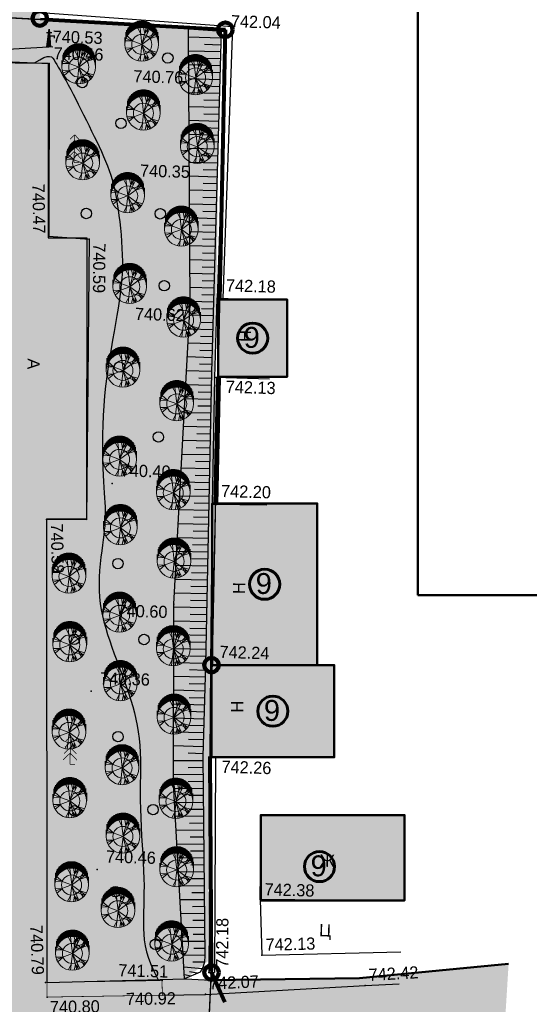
# Model space of a CAD drawing. Header units: millimetres. Extents: x -257011 to 237647566, y 2784933 to 6706507.
# Tile 367 of 451: x 9983080 to 10019690, y 5892145 to 5962857. Entities that reach past the tile are written whole.
import ezdxf

# ---------------------------------------------------------------- set-up
doc = ezdxf.new("R2010")
doc.units = ezdxf.units.MM
doc.header["$LTSCALE"] = 1000
doc.header["$PDMODE"] = 32
doc.header["$PDSIZE"] = 0.3
for name, pattern in [('Д_ТРОТ_ТРУБА', [3, 1.5, -1.5]), ('ДОРОГИ_СТРОЯЩ', [9, 8, -1]), ('ОТКОС_НИЗ', [1.2, 0.2, -1])]:
    doc.linetypes.add(name, pattern=pattern)
for name, color, linetype in [('(002) Рамка', 7, 'Continuous'), ('(004) Точки рельефа', 7, 'Continuous'), ('(007) Здания', 7, 'Continuous'), ('(014) Водопровод', 5, 'ИК_Водопровод -------в--------'), ('(022) Возд. Линии', 7, 'Continuous'), ('(025) Дорога', 7, 'Continuous'), ('(028) Гидротехн.', 7, 'Continuous'), ('(031) Горизонтали', 42, 'Continuous'), ('(035) Откосы', 7, 'Continuous'), ('(038) Деревья', 7, 'Continuous'), ('(040) Ограда', 7, 'Continuous'), ('TREE', 74, 'Continuous')]:
    doc.layers.add(name, color=color, linetype=linetype)
doc.layers.add('.', color=7, linetype='Continuous', lineweight=15)
doc.layers.add('Ф А С А Д', color=250, linetype='Continuous', lineweight=15)
doc.styles.add('ATTR', font='romans.shx', dxfattribs={"width": 0.8, "height": 0.470416})
doc.styles.add('BM-431', font='txt')
doc.styles.add('D-431', font='txt', dxfattribs={"width": 2})
doc.styles.add('P-131', font='txt')
doc.styles.add('Roman', font='romans')
doc.styles.add('S', font='txtwr', dxfattribs={"oblique": 15})
doc.styles.get("Standard").update_dxf_attribs({"font": 'ARIALN.TTF'})
doc.styles.add('WMF-Times New Roman0', font='times.ttf')
doc.linetypes.add('FENCELINE2', pattern='A,6.35,-2.54,[132,ltypeshp.shx,S=2.54,R=0,X=-2.54,Y=0],-2.54,25.4', length=36.83)
doc.linetypes.add('KANALIS_K', pattern='A,1,["<",Standard,S=1.8,R=0,X=-0.9,Y=-0.9],3,-1,["К",Standard,S=1.8,R=0,X=-0.9,Y=-0.9],-1,10', length=16)
doc.linetypes.add('ИК_Водопровод -------в--------', pattern='A,9,-0.6,["В",Standard,S=1.2,R=0,X=0,Y=-0.6],-1.2', length=10.8)
doc.linetypes.add('ОГРАДА_БЕТ', pattern='A,4,["|",Standard,S=0.8,R=0,X=0,Y=-0.8],4', length=8)
picture_1 = doc.add_image_def('image6.png', size_in_pixel=(1429, 926))

# ---------------------------------------------------------------- blocks, each defined once
blk = doc.blocks.new('I03042')
for p, q in [((-0.13, 2.1), (0.62, 2.1)), ((0.12, 0), (0.12, 1.45)), ((0.13, 0), (0.13, 1.55)), ((0.14, 0), (0.14, 1.66)), ((0.15, 0), (0.15, 1.76)), ((0.16, 0), (0.16, 1.86)), ((0.17, 0), (0.17, 1.96)), ((0.18, 0), (0.18, 2.06)), ((0.19, 0), (0.19, 2.16)), ((0.2, 0), (0.2, 2.26)), ((0.22, 0), (0.22, 2.36)), ((0.23, 0), (0.23, 2.47)), ((0.24, 0), (0.24, 2.56)), ((0.25, 0), (0.25, 2.45)), ((0.26, 0), (0.26, 2.35)), ((0.27, 0), (0.27, 2.25)), ((0.28, 0), (0.28, 2.15)), ((0.29, 0), (0.29, 2.04)), ((0.3, 0), (0.3, 1.94)), ((0.31, 0), (0.31, 1.84)), ((0.32, 0), (0.32, 1.74)), ((0.33, 0), (0.33, 1.63)), ((0.34, 0), (0.34, 1.53)), ((0.35, 0), (0.35, 1.43)), ((-0.02, 0), (-0.02, 0.03)), ((-0.01, 0), (-0.01, 0.13)), ((0, 0), (0, 0.24)), ((0.01, 0), (0.01, 0.34)), ((0.02, 0), (0.02, 0.44)), ((0.03, 0), (0.03, 0.54)), ((0.04, 0), (0.04, 0.64)), ((0.05, 0), (0.05, 0.74)), ((0.06, 0), (0.06, 0.84)), ((0.07, 0), (0.07, 0.95)), ((0.08, 0), (0.08, 1.05)), ((0.09, 0), (0.09, 1.15)), ((0.1, 0), (0.1, 1.25)), ((0.11, 0), (0.11, 1.35)), ((0.36, 0), (0.36, 1.33)), ((0.37, 0), (0.37, 1.22)), ((0.38, 0), (0.38, 1.12)), ((0.39, 0), (0.39, 1.02)), ((0.4, 0), (0.4, 0.92)), ((0.41, 0), (0.41, 0.81)), ((0.42, 0), (0.42, 0.71)), ((0.43, 0), (0.43, 0.61)), ((0.44, 0), (0.44, 0.51)), ((0.45, 0), (0.45, 0.4)), ((0.46, 0), (0.46, 0.3)), ((0.47, 0), (0.47, 0.2)), ((0.48, 0), (0.48, 0.1)), ((0.49, -0.01), (0.49, 0))]:
    blk.add_line(p, q)
blk.add_lwpolyline([(0.82, 0), (-0.02, 0), (0.24, 2.56), (0.49, -0.03)])
for points in [[(0.31, 1.7), (0.31, 1.5), (1.09, 1.7), (0.9, 1.5)], [(1.09, 1.7), (0.9, 1.5), (1.12, 1.27), (0.92, 1.26)]]:
    blk.add_trace(points)
at = {"color": 4, "style": 'S', "oblique": 15}
blk.add_attdef('Z', (1.72, -0.16), '', height=2, dxfattribs=at)
blk = doc.blocks.new('d')
at = {"layer": '(038) Деревья', "color": 30}
blk.add_ellipse((0, 0), major_axis=(0.265, 0.265), ratio=1, start_param=5.497787, end_param=11.780972, dxfattribs=at)
blk = doc.blocks.new('ell')
at = {"const_width": 0.05}
for points in [[(0, 1.6), (-0.386, 1.214)], [(0, 2), (-0.329, 1.671)], [(0, 0), (0, 2)], [(0, 2), (0.329, 1.671)], [(0, 1.6), (0.386, 1.214)], [(0, 0.8), (-0.5, 0.3)], [(0, 1.2), (-0.443, 0.757)], [(0, 1.2), (0.443, 0.757)], [(0, 0.8), (0.5, 0.3)], [(0, 0), (0.375, 0)]]:
    blk.add_lwpolyline(points, dxfattribs=at)
blk = doc.blocks.new('kjvklglhl')
at = {"layer": '(004) Точки рельефа'}
for p in [(411.014, 535.369), (398.253, 533.905), (398.347, 532.707), (408.346, 532.7), (404.481, 524.259), (398.669, 520.315), (401.552, 520.184), (410.884, 516.202), (408.959, 515.7), (410.879, 510.505), (403.701, 502.698), (410.945, 501.418), (399.056, 499.965), (408.377, 494.146), (411.16, 489.868), (402.63, 487.73), (411.313, 483.272), (403.419, 474.946), (415.187, 473.122), (415.404, 469.123), (411.633, 467.784), (399.939, 466.739), (408.294, 467.109), (422.893, 467.155), (411.44, 466.227), (400.071, 465.691)]:
    blk.add_point(p, dxfattribs=at)
at = {"layer": '(007) Здания'}
for points in [[(397.62, 535.96), (411.014, 535.369), (410.872, 516.202)], [(414.801, 510.502), (410.868, 510.505), (410.872, 516.202), (414.806, 516.199)], [(411.346, 501.403), (411.268, 510.509)], [(415.064, 489.945), (411.163, 489.871), (410.946, 501.4), (414.846, 501.474)], [(415.188, 483.351), (411.288, 483.278), (411.163, 489.871), (415.064, 489.945)], [(411.288, 483.278), (411.633, 467.784)], [(425.143, 473.31), (415.187, 473.122), (415.079, 478.856)], [(411.633, 467.784), (412.033, 467.793)]]:
    blk.add_lwpolyline(points, dxfattribs=at)
at = {"layer": '(014) Водопровод', "ltscale": 0.5, "flags": 128}
blk.add_lwpolyline([(313.499, 509.603), (334.539, 512.433), (333.84, 528.157), (363.046, 530.904), (398.253, 533.905)], dxfattribs=at)
at = {"layer": '(025) Дорога', "linetype": 'Д_ТРОТ_ТРУБА', "flags": 128}
for points in [[(306.476, 535.529), (305.9, 533.631), (321.717, 532.149), (330.387, 530.721), (388.476, 532.88), (398.347, 532.707), (398.669, 520.315), (401.552, 520.184), (401.938, 500.043), (399.056, 499.965), (400.025, 466.742)], [(415.187, 473.122), (415.404, 469.123), (425.38, 469.664)], [(408.34, 466.058), (411.44, 466.195), (422.893, 467.155), (425.324, 467.359)]]:
    blk.add_lwpolyline(points, dxfattribs=at)
at = {"layer": '(025) Дорога', "linetype": 'Д_ТРОТ_ТРУБА', "ltscale": 1000, "const_width": 0.05, "flags": 128}
blk.add_lwpolyline([(408.294, 467.109), (400.025, 466.742), (400.071, 465.691), (408.34, 466.058)], close=True, dxfattribs=at)
at = {"layer": '(031) Горизонтали', "flags": 128}
blk.add_lwpolyline([(397.28, 532.725), (397.653, 532.968), (397.946, 533.127), (398.172, 533.21), (398.346, 533.226), (398.48, 533.187), (398.587, 533.101), (398.682, 532.977), (398.776, 532.825), (398.881, 532.653), (398.999, 532.462), (399.129, 532.252), (399.27, 532.023), (399.421, 531.773), (399.583, 531.503), (399.753, 531.212), (399.933, 530.899), (400.12, 530.565), (400.313, 530.214), (400.512, 529.848), (400.713, 529.472), (400.917, 529.09), (401.121, 528.704), (401.323, 528.32), (401.523, 527.941), (401.718, 527.569), (401.908, 527.206), (402.092, 526.85), (402.267, 526.501), (402.434, 526.158), (402.59, 525.82), (402.736, 525.487), (402.868, 525.159), (402.988, 524.833), (403.096, 524.507), (403.193, 524.178), (403.282, 523.842), (403.364, 523.495), (403.44, 523.135), (403.513, 522.757), (403.583, 522.358), (403.653, 521.936), (403.721, 521.494), (403.785, 521.036), (403.844, 520.566), (403.896, 520.088), (403.939, 519.606), (403.972, 519.124), (403.993, 518.647), (404, 518.177), (403.995, 517.711), (403.977, 517.245), (403.946, 516.773), (403.905, 516.293), (403.851, 515.799), (403.788, 515.286), (403.714, 514.751), (403.631, 514.19), (403.541, 513.603), (403.448, 512.994), (403.354, 512.364), (403.263, 511.714), (403.178, 511.048), (403.101, 510.367), (403.037, 509.673), (402.987, 508.969), (402.951, 508.261), (402.928, 507.557), (402.916, 506.862), (402.916, 506.184), (402.925, 505.531), (402.942, 504.908), (402.968, 504.323), (402.999, 503.781), (403.035, 503.281), (403.074, 502.82), (403.114, 502.395), (403.153, 502.003), (403.19, 501.641), (403.221, 501.307), (403.247, 500.997), (403.264, 500.707), (403.274, 500.432), (403.275, 500.162), (403.27, 499.891), (403.256, 499.611), (403.236, 499.315), (403.209, 498.994), (403.175, 498.64), (403.135, 498.25), (403.092, 497.826), (403.051, 497.377), (403.014, 496.908), (402.985, 496.427), (402.969, 495.94), (402.969, 495.454), (402.988, 494.976), (403.029, 494.511), (403.093, 494.057), (403.176, 493.612), (403.279, 493.172), (403.399, 492.734), (403.534, 492.295), (403.685, 491.851), (403.848, 491.4), (404.022, 490.94), (404.205, 490.471), (404.394, 489.997), (404.585, 489.519), (404.776, 489.041), (404.964, 488.565), (405.146, 488.093), (405.32, 487.629), (405.481, 487.173), (405.631, 486.722), (405.767, 486.274), (405.889, 485.825), (405.996, 485.371), (406.088, 484.908), (406.164, 484.434), (406.223, 483.943), (406.265, 483.434), (406.293, 482.906), (406.312, 482.36), (406.325, 481.797), (406.335, 481.217), (406.347, 480.62), (406.365, 480.009), (406.392, 479.382), (406.431, 478.742), (406.48, 478.094), (406.535, 477.444), (406.593, 476.799), (406.651, 476.165), (406.704, 475.548), (406.75, 474.955), (406.786, 474.392), (406.808, 473.863), (406.819, 473.366), (406.823, 472.896), (406.823, 472.448), (406.823, 472.02), (406.825, 471.605), (406.834, 471.2), (406.853, 470.799), (406.886, 470.399), (406.939, 469.994), (407.018, 469.577), (407.129, 469.141), (407.28, 468.682), (407.476, 468.192), (407.724, 467.666), (408.03, 467.097)], dxfattribs=at)
at = {"layer": '(035) Откосы'}
for p, q in [((410.611, 534.887), (408.286, 534.887)), ((410.611, 533.889), (408.321, 533.889)), ((410.611, 534.388), (409.457, 534.388)), ((410.611, 533.39), (409.475, 533.39)), ((410.611, 532.891), (408.356, 532.891)), ((410.611, 531.892), (408.391, 531.892)), ((410.611, 532.392), (409.492, 532.392)), ((410.611, 531.393), (409.51, 531.393)), ((410.611, 530.894), (408.426, 530.894)), ((410.611, 530.395), (409.527, 530.395)), ((410.611, 529.896), (408.461, 529.896)), ((410.611, 529.397), (409.545, 529.397)), ((410.611, 528.897), (408.496, 528.897)), ((410.611, 528.398), (409.562, 528.398)), ((410.611, 527.899), (408.531, 527.899)), ((410.611, 526.901), (408.566, 526.901)), ((410.611, 527.4), (409.58, 527.4)), ((410.611, 526.402), (409.597, 526.402)), ((410.611, 525.902), (408.601, 525.902)), ((410.611, 525.403), (409.615, 525.403)), ((410.611, 524.904), (408.636, 524.904)), ((410.611, 524.405), (409.632, 524.405)), ((410.611, 523.906), (408.671, 523.906)), ((410.611, 523.407), (409.65, 523.407)), ((410.611, 522.907), (408.706, 522.907)), ((410.611, 521.909), (408.741, 521.909)), ((410.611, 522.408), (409.668, 522.408)), ((410.611, 521.41), (409.685, 521.41)), ((410.611, 520.911), (408.776, 520.911)), ((410.611, 519.912), (408.811, 519.912)), ((410.611, 520.412), (409.703, 520.412)), ((410.611, 519.413), (409.72, 519.413)), ((410.611, 518.914), (408.846, 518.914)), ((410.611, 518.415), (409.738, 518.415)), ((410.611, 517.916), (408.881, 517.916)), ((410.611, 516.917), (408.916, 516.917)), ((410.611, 517.417), (409.755, 517.417)), ((410.611, 516.418), (409.773, 516.418)), ((410.611, 515.919), (408.951, 515.919)), ((410.611, 514.921), (408.938, 514.921)), ((410.611, 515.42), (409.781, 515.42)), ((410.611, 514.422), (409.768, 514.422)), ((410.611, 513.922), (408.911, 513.922)), ((410.611, 513.423), (409.754, 513.423)), ((410.611, 512.924), (408.884, 512.924)), ((410.611, 512.425), (409.741, 512.425)), ((410.611, 511.926), (408.857, 511.926)), ((410.611, 511.427), (409.727, 511.427)), ((410.611, 510.927), (408.83, 510.927)), ((410.618, 509.929), (408.803, 509.915)), ((410.615, 510.428), (409.715, 510.421)), ((410.622, 509.43), (409.706, 509.423)), ((410.626, 508.931), (408.776, 508.917)), ((410.63, 508.432), (409.696, 508.425)), ((410.634, 507.933), (408.749, 507.918)), ((410.637, 507.433), (409.686, 507.426)), ((410.641, 506.934), (408.722, 506.92)), ((410.645, 506.435), (409.677, 506.428)), ((410.649, 505.936), (408.695, 505.921)), ((410.657, 504.938), (408.668, 504.922)), ((410.653, 505.437), (409.667, 505.429)), ((410.66, 504.439), (409.657, 504.431)), ((410.664, 503.939), (408.641, 503.924)), ((410.672, 502.941), (408.614, 502.925)), ((410.668, 503.44), (409.648, 503.432)), ((410.676, 502.442), (409.638, 502.434)), ((410.679, 501.943), (408.587, 501.927)), ((410.683, 501.444), (409.628, 501.436)), ((410.687, 500.944), (408.56, 500.928)), ((410.695, 499.946), (408.533, 499.93)), ((410.691, 500.445), (409.619, 500.437)), ((410.698, 499.447), (409.609, 499.439)), ((410.702, 498.948), (408.506, 498.931)), ((410.71, 497.95), (408.479, 497.932)), ((410.706, 498.449), (409.599, 498.44)), ((410.714, 497.45), (409.59, 497.442)), ((410.718, 496.951), (408.452, 496.934)), ((410.721, 496.452), (409.58, 496.443)), ((410.725, 495.953), (408.425, 495.935)), ((410.729, 495.454), (409.57, 495.445)), ((410.733, 494.955), (408.398, 494.937)), ((410.737, 494.455), (409.561, 494.446)), ((410.74, 493.956), (408.383, 493.938)), ((410.748, 492.958), (408.409, 492.94)), ((410.744, 493.457), (409.57, 493.448)), ((410.752, 492.459), (409.587, 492.45)), ((410.756, 491.96), (408.435, 491.942)), ((410.759, 491.461), (409.604, 491.452)), ((410.763, 490.961), (408.462, 490.944)), ((410.767, 490.462), (409.621, 490.453)), ((410.771, 489.963), (408.488, 489.946)), ((410.771, 489.464), (409.636, 489.465)), ((410.771, 488.965), (408.514, 488.966)), ((410.771, 487.966), (408.541, 487.968)), ((410.771, 488.466), (409.649, 488.466)), ((410.77, 487.467), (409.662, 487.468)), ((410.77, 486.968), (408.567, 486.969)), ((410.769, 485.97), (408.594, 485.971)), ((410.77, 486.469), (409.675, 486.47)), ((410.769, 485.471), (409.688, 485.471)), ((410.769, 484.971), (408.62, 484.973)), ((410.769, 484.472), (409.701, 484.473)), ((410.768, 483.973), (408.647, 483.974)), ((410.779, 482.975), (408.675, 482.895)), ((410.768, 483.474), (409.714, 483.475)), ((410.798, 482.476), (409.743, 482.436)), ((410.817, 481.977), (408.702, 481.897)), ((410.855, 480.98), (408.748, 480.9)), ((410.836, 481.479), (409.775, 481.438)), ((410.874, 480.481), (409.832, 480.441)), ((410.893, 479.982), (408.833, 479.904)), ((410.912, 479.483), (409.894, 479.445)), ((410.931, 478.985), (408.918, 478.908)), ((410.95, 478.486), (409.955, 478.448)), ((410.968, 477.987), (409.003, 477.912)), ((410.987, 477.488), (410.016, 477.451)), ((411.006, 476.989), (409.088, 476.916)), ((411.044, 475.992), (409.173, 475.921)), ((411.025, 476.49), (410.078, 476.455)), ((411.063, 475.493), (410.139, 475.458)), ((411.082, 474.994), (409.258, 474.925)), ((411.101, 474.495), (410.201, 474.461)), ((411.12, 473.996), (409.343, 473.929)), ((411.139, 473.498), (410.262, 473.464)), ((411.158, 472.999), (409.428, 472.933)), ((411.177, 472.5), (410.323, 472.468)), ((411.196, 472.001), (409.513, 471.937)), ((411.234, 471.004), (409.598, 470.941)), ((411.215, 471.502), (410.385, 471.471)), ((411.253, 470.505), (410.446, 470.474)), ((411.271, 470.006), (409.682, 469.946)), ((411.309, 469.008), (409.767, 468.95)), ((411.29, 469.507), (410.508, 469.477)), ((411.306, 468.51), (410.476, 468.494)), ((411.147, 468.04), (409.839, 468.107)), ((410.361, 467.485), (409.885, 467.572)), ((410.81, 467.701), (410.241, 467.793))]:
    blk.add_line(p, q, dxfattribs=at)
at = {"layer": '(035) Откосы', "linetype": 'ОТКОС_НИЗ'}
blk.add_lwpolyline([(409.911, 467.269), (408.719, 481.243), (408.377, 494.146), (408.959, 515.7), (408.265, 535.49)], dxfattribs=at)
at = {"layer": '(035) Откосы'}
blk.add_lwpolyline([(410.611, 535.387), (410.611, 510.879), (410.772, 489.864), (410.768, 483.268), (411.311, 468.967), (411.311, 468.528), (411.205, 468.139), (411.005, 467.795), (409.911, 467.269)], dxfattribs=at)
at = {"layer": '(040) Ограда', "linetype": 'ОГРАДА_БЕТ', "ltscale": 0.5, "flags": 128}
for points in [[(397.638, 536.36), (411.417, 535.751), (411.272, 516.199)], [(410.946, 501.4), (410.868, 510.505)], [(411.688, 483.286), (412.033, 467.793)]]:
    blk.add_lwpolyline(points, dxfattribs=at)
at = {"layer": '(028) Гидротехн.', "xscale": 0.5, "yscale": 0.5, "zscale": 0.5}
blk.add_blockref('I03042', (398.148, 533.897), dxfattribs=at)
at = {"layer": '(038) Деревья', "color": 30, "linetype": 'Continuous'}
for p in [(406.846, 533.349), (400.746, 531.418), (403.617, 528.571), (401.315, 522.026), (406.618, 522.151), (407.056, 516.991), (403.999, 511.068), (406.931, 506.13), (404.282, 496.949), (401.305, 491.428), (406.307, 491.555), (404.636, 484.536), (401.663, 479.114), (407.298, 479.367), (404.753, 473.394), (402.283, 469.613), (407.74, 469.693)]:
    blk.add_blockref('d', p, dxfattribs=at)
at = {"layer": '(038) Деревья', "linetype": 'Continuous'}
for p in [(400.316, 525.648), (401.24, 482.457)]:
    blk.add_blockref('ell', p, dxfattribs=at)
at = {"layer": '(004) Точки рельефа', "style": 'D-431'}
for s, p in [('742.04', (411.302, 535.684)), ('740.53', (398.54, 534.22)), ('740.46', (398.635, 533.022)), ('740.76', (404.413, 531.537)), ('740.35', (405.081, 524.779)), ('742.18', (411.484, 516.712)), ('740.62', (405.005, 514.481)), ('742.13', (411.673, 509.433)), ('740.40', (404.301, 503.218)), ('742.20', (411.547, 501.938)), ('740.60', (404.36, 493.144)), ('742.24', (411.76, 490.388)), ('740.36', (403.23, 488.25)), ('742.26', (412.136, 482.146)), ('740.46', (404.019, 475.466)), ('742.38', (415.474, 473.437)), ('741.51', (405.136, 467.33))]:
    blk.add_text(s, height=0.875, dxfattribs=at).set_placement(p)
for s, rotation, p in [('740.47', 272.57695, (397.373, 524.041)), ('740.59', 271.09963, (401.872, 519.903)), ('740.58', 272.6996, (399.384, 499.692)), ('742.18', 91.27766, (413.015, 468.162)), ('740.79', 273.44629, (398.722, 470.815)), ('742.13', 3.10564, (415.674, 469.453)), ('742.42', 4.79469, (423.153, 467.493)), ('742.07', 4.02401, (411.705, 466.562)), ('740.92', 2.53571, (405.758, 465.275)), ('740.80', 2.53571, (400.317, 464.542))]:
    blk.add_text(s, height=0.875, rotation=rotation, dxfattribs=at).set_placement(p)
at = {"layer": '(007) Здания', "color": 0, "linetype": 'Continuous', "style": 'P-131'}
for rotation, p in [(89.95374, (413.38, 513.12)), (91.0815, (413.477, 495.021)), (91.0815, (413.582, 486.506))]:
    blk.add_text('Н', height=0.88, rotation=rotation, dxfattribs=at).set_placement(p)
at = {"layer": '(007) Здания', "color": 0, "style": 'P-131'}
blk.add_text('Ж', height=0.88, dxfattribs=at).set_placement((419.371, 475.607))
at = {"layer": '(025) Дорога', "linetype": 'ДОРОГИ_СТРОЯЩ', "style": 'BM-431'}
blk.add_text('A', height=0.875, rotation=270, dxfattribs=at).set_placement((397.39, 511.505))
blk.add_text('Ц', height=0.875, dxfattribs=at).set_placement((419.478, 470.606))
blk = doc.blocks.new('dhdyfh')
at = {"layer": 'TREE', "color": 92, "lineweight": 20}
for p, q in [((10253551, 5665761), (10253551, 5666240)), ((10253612, 5665831), (10253612, 5666323)), ((10253672, 5665895), (10253672, 5666384)), ((10253733, 5665949), (10253733, 5666439)), ((10253793, 5665998), (10253793, 5666487)), ((10253854, 5666529), (10253854, 5666039)), ((10253914, 5666083), (10253914, 5666567)), ((10253975, 5666109), (10253975, 5666601)), ((10254035, 5666629), (10254035, 5666140)), ((10254096, 5666652), (10254096, 5666163)), ((10254156, 5666184), (10254156, 5666675)), ((10254217, 5666691), (10254217, 5666204)), ((10254443, 5665800), (10254236, 5666193)), ((10254277, 5666217), (10254277, 5666705)), ((10254338, 5666714), (10254338, 5666227)), ((10254532, 5665031), (10254393, 5666223)), ((10254398, 5666235), (10254398, 5666724)), ((10254459, 5666724), (10254459, 5666238)), ((10254519, 5666243), (10254519, 5666724)), ((10254522, 5665028), (10254837, 5666198)), ((10254580, 5666724), (10254580, 5666240)), ((10254640, 5666233), (10254640, 5666724)), ((10254739, 5665821), (10254650, 5666236)), ((10254701, 5666717), (10254701, 5666227)), ((10254761, 5666215), (10254761, 5666706)), ((10254822, 5666693), (10254822, 5666199)), ((10254882, 5666186), (10254882, 5666674)), ((10254943, 5666652), (10254943, 5666166)), ((10255003, 5666140), (10255003, 5666629)), ((10255064, 5666601), (10255064, 5666114)), ((10255125, 5666081), (10255125, 5666565)), ((10255185, 5666529), (10255185, 5666042)), ((10255246, 5665998), (10255246, 5666487)), ((10255306, 5666441), (10255306, 5665949)), ((10255367, 5665893), (10255367, 5666384)), ((10255427, 5666323), (10255427, 5665828)), ((10255488, 5665756), (10255488, 5666256)), ((10253309, 5665030), (10253309, 5665514)), ((10253370, 5665419), (10253370, 5665908)), ((10253430, 5665555), (10253430, 5666052)), ((10253851, 5665290), (10253466, 5665636)), ((10253491, 5665666), (10253491, 5666158)), ((10254522, 5665031), (10255054, 5666100)), ((10254522, 5665028), (10255488, 5665736)), ((10254739, 5665828), (10254966, 5666152)), ((10254778, 5665531), (10255478, 5665762)), ((10254897, 5665793), (10254946, 5666154)), ((10255123, 5665467), (10255340, 5665898)), ((10255133, 5665459), (10255577, 5665590)), ((10255212, 5665677), (10255390, 5665854)), ((10255548, 5666158), (10255548, 5665664)), ((10255609, 5665574), (10255609, 5666055)), ((10255669, 5665911), (10255669, 5665409)), ((10255730, 5665030), (10255730, 5665615)), ((10253851, 5665282), (10253348, 5665297)), ((10254519, 5665030), (10253387, 5665451))]:
    blk.add_line(p, q, dxfattribs=at)
at = {"layer": 'TREE', "color": 30, "lineweight": 20, "true_color": 0xf8991e}
for p, q in [((10253851, 5664777), (10253348, 5664762)), ((10254519, 5665030), (10253387, 5664608)), ((10253851, 5664769), (10253466, 5664423)), ((10254532, 5665028), (10254393, 5663836)), ((10254522, 5665031), (10254837, 5663861)), ((10254522, 5665031), (10255488, 5664323)), ((10254522, 5665028), (10255054, 5663959)), ((10254443, 5664259), (10254236, 5663866)), ((10254739, 5664238), (10254650, 5663823)), ((10254739, 5664231), (10254966, 5663908)), ((10254778, 5664528), (10255478, 5664297)), ((10254897, 5664266), (10254946, 5663905)), ((10255123, 5664592), (10255340, 5664161)), ((10255133, 5664600), (10255577, 5664469)), ((10255212, 5664382), (10255390, 5664205))]:
    blk.add_line(p, q, dxfattribs=at)
blk.add_circle((10254519, 5665030), 1210, dxfattribs=at)
at = {"layer": 'TREE', "color": 92, "lineweight": 20}
blk.add_circle((10254519, 5665030), 720, dxfattribs=at)
at = {"layer": 'TREE', "color": 30, "lineweight": 20, "true_color": 0xf8991e, "style": 'ATTR', "width": 0.8, "flags": 9}
for p in [(10254522, 5665031), (10254522, 5665028)]:
    blk.add_attdef('ESTCODE', p, '', height=14.1, rotation=90, dxfattribs=at)

msp = doc.modelspace()

# ---------------------------------------------------------------- hatches: boundary and pattern name
at = {"layer": '.', "lineweight": 50, "ltscale": 1000, "transparency": 33554687}
h = msp.add_hatch(color=256, dxfattribs=at)
h.dxf.hatch_style = 1
h.set_gradient(color1=(132, 132, 132), color2=(132, 132, 132), tint=1)
edge = h.paths.add_edge_path()
edge.add_line((9923438.322, 5890822.617), (9959401.212, 5891598.875))
edge.add_line((9959401.212, 5891598.875), (9959401.212, 5893511.458))
edge.add_line((9959401.212, 5893511.458), (9975543.672, 5893511.458))
edge.add_line((9975543.672, 5893511.458), (9975543.672, 5892794.876))
edge.add_line((9975543.672, 5892794.876), (9978170.039, 5892794.876))
edge.add_line((9978170.039, 5892794.876), (9978170.039, 5930145.122))
edge.add_line((9978170.039, 5930145.122), (9977354.645, 5930160.392))
edge.add_line((9977354.645, 5930160.392), (9977380.334, 5943922.341))
edge.add_line((9977380.334, 5943922.341), (9978220.398, 5943922.341))
edge.add_line((9978220.398, 5943922.341), (9978220.398, 5956280.912))
edge.add_line((9978220.398, 5956280.912), (9922556.038, 5956280.912))
edge.add_arc((9922619.396, 5954879.621), 1402.722, 92.58880275, 177.77629158)
edge.add_line((9921217.73, 5954934.049), (9921217.73, 5960392.167))
edge.add_line((9921217.73, 5960392.167), (9985126.142, 5959737.899))
edge.add_line((9985126.142, 5959737.899), (9985126.142, 5947189.27))
edge.add_line((9985126.142, 5947189.27), (9987900.96, 5947189.27))
edge.add_line((9987900.96, 5947189.27), (9987879.946, 5926980.874))
edge.add_line((9987879.946, 5926980.874), (9984995.886, 5926977.858))
edge.add_line((9984995.886, 5926977.858), (9985030.673, 5893716.444))
edge.add_line((9985030.673, 5893716.444), (9994990.386, 5893966.702))
edge.add_line((9994990.386, 5893966.702), (9996816.519, 5893878.435))
edge.add_line((9996816.519, 5893878.435), (9996774.155, 5893001.986))
edge.add_line((9996774.155, 5893001.986), (9996598.136, 5889360.367))
edge.add_line((9996598.136, 5889360.367), (9993254.537, 5889627.321))
edge.add_line((9993254.537, 5889627.321), (9993043.35, 5887856.275))
edge.add_line((9993043.35, 5887856.275), (9922889.191, 5886328.615))
edge.add_line((9922889.191, 5886328.615), (9921468.796, 5885567.469))
edge.add_line((9921468.796, 5885567.469), (9918706.864, 5882171.135))
edge.add_line((9918706.864, 5882171.135), (9916717.73, 5883557.405))
edge.add_line((9916717.73, 5883557.405), (9916717.73, 5932406.446))
edge.add_line((9916717.73, 5932406.446), (9921217.73, 5932406.446))
edge.add_line((9921217.73, 5932406.446), (9921217.73, 5892854.285))
edge.add_arc((9923315.489, 5892917.738), 2098.718, 181.73253397, 273.35532392)
h = msp.add_hatch(color=256, dxfattribs=at)
h.dxf.hatch_style = 1
h.set_gradient(color1=(132, 132, 132), color2=(132, 132, 132), tint=1)
h.paths.add_polyline_path([(9996816.519, 5893878.435), (9996598.136, 5889360.367), (9996446.667, 5887691.106), (10017874.601, 5889734.472), (10018202.09, 5895045.353), (10007488.123, 5894023.67)])
at = {"linetype": 'KANALIS_K', "ltscale": 1000}
h = msp.add_hatch(dxfattribs=at)
h.set_pattern_fill('JIS_STN_1E', color=252, scale=550, angle=266, style=0)
h.set_pattern_definition([(311, (-369784.8, 240946.7), (415.09027, 360.832466), []), (311, (-369811.85, 240559.9), (415.09027, 360.832466), [550, -275])])
h.paths.add_polyline_path([(10000392.159, 5899603.046), (10010732.903, 5899603.046), (10010732.903, 5905736.111), (10000392.159, 5905736.111)])
h.paths.add_polyline_path([(9996859.638, 5916507.278), (10005672.549, 5916507.278), (10005672.549, 5909883.298), (9996859.638, 5909883.298)])
h.paths.add_polyline_path([(9996907.753, 5916507.278), (10004451.524, 5916507.278), (10004451.524, 5928114.38), (9996907.753, 5928114.38)])
h.paths.add_polyline_path([(9997336.543, 5937204.054), (10002291.81, 5937204.054), (10002291.81, 5942771.042), (9997336.543, 5942771.042)])
h.paths.add_polyline_path([(9969514.651, 5963700.379), (9984519.067, 5962947.839), (9984780.895, 5968736.776), (9969787.265, 5969413.132)])
h.paths.add_polyline_path([(9915849.55, 5964835.248), (9920382.93, 5964835.248), (9920382.93, 5968689.571), (9915849.55, 5968689.571)])
at = {"lineweight": 50}
h = msp.add_hatch(color=1, dxfattribs=at)
h.set_gradient(color1=(255, 255, 255), one_color=1, tint=1)
h.paths.add_polyline_path([(9998733.503, 5939987.548, 1), (10000894.85, 5939987.548, 1)])
h = msp.add_hatch(color=1, dxfattribs=at)
h.set_gradient(color1=(255, 255, 255), one_color=1, tint=1)
h.paths.add_polyline_path([(9999598.966, 5922310.829, 1), (10001760.312, 5922310.829, 1)])
h = msp.add_hatch(color=1, dxfattribs=at)
h.set_gradient(color1=(255, 255, 255), one_color=1, tint=1)
h.paths.add_polyline_path([(10000185.42, 5913195.288, 1), (10002346.766, 5913195.288, 1)])
h = msp.add_hatch(color=1, dxfattribs=at)
h.set_gradient(color1=(255, 255, 255), one_color=1, tint=1)
h.paths.add_polyline_path([(10003537.735, 5902034.09, 1), (10005699.081, 5902034.09, 1)])
at = {"layer": 'Ф А С А Д', "linetype": 'KANALIS_K', "ltscale": 1000}
h = msp.add_hatch(dxfattribs=at)
h.set_pattern_fill('CROSS', color=92, scale=40, angle=95)
h.set_pattern_definition([(95, (-369784.8, 240946.69), (-275.171012, 230.8958947), [127, -381]), (185, (-369727.08, 241015.48), (-230.8958947, -275.171012), [127, -381])])
h.paths.add_polyline_path([(9921217.73, 5953605.412), (9950236.643, 5954125.299), (9950236.643, 5945642.402), (9921217.73, 5945642.402)], flags=17)
h.paths.add_polyline_path([(9921217.73, 5929508.025), (9965075.905, 5929508.025), (9965075.905, 5918602.035), (9921217.73, 5918602.035)], flags=17)
h.paths.add_polyline_path([(9921217.73, 5931355.965), (9924954.845, 5931355.965), (9924954.845, 5934767.375), (9923086.705, 5934767.375), (9923086.705, 5938294.298), (9924954.845, 5938294.298), (9924954.845, 5943794.342), (9921217.73, 5943794.342)], flags=17)
h.paths.add_polyline_path([(9921217.73, 5904720.084), (9924954.845, 5904720.084), (9924954.845, 5909523.015), (9923974.518, 5909523.015), (9923974.518, 5913049.938), (9924954.845, 5913049.938), (9924954.845, 5916769.622), (9921217.73, 5916769.622)], flags=17)
edge = h.paths.add_edge_path()
edge.add_line((9923438.322, 5890822.617), (9959401.212, 5891598.875))
edge.add_line((9959401.212, 5891598.875), (9959401.212, 5902995.951))
edge.add_line((9959401.212, 5902995.951), (9921217.73, 5902995.951))
edge.add_line((9921217.73, 5902995.951), (9921217.73, 5892854.285))
edge.add_arc((9923315.489, 5892917.738), 2098.718, 181.73253397, 273.35532392)
h.paths.add_polyline_path([(9975551.656, 5892794.876), (9978170.039, 5892794.876), (9978170.039, 5930145.122), (9975551.656, 5930145.122)])
edge = h.paths.add_edge_path()
edge.add_line((9985014.249, 5893716.794), (9985014.249, 5926980.874))
edge.add_line((9985014.249, 5926980.874), (9987900.96, 5926980.874))
edge.add_line((9987900.96, 5926980.874), (9987900.96, 5947189.27))
edge.add_line((9987900.96, 5947189.27), (9985126.142, 5947189.27))
edge.add_line((9985126.142, 5947189.27), (9985126.142, 5959737.899))
edge.add_line((9985126.142, 5959737.899), (9921217.73, 5960392.167))
edge.add_line((9921217.73, 5960392.167), (9921217.73, 5963806.446))
edge.add_line((9921217.73, 5963806.446), (9877517.73, 5963806.446))
edge.add_line((9877517.73, 5963806.446), (9877517.73, 5957166.861))
edge.add_arc((9875563.067, 5957397.632), 1968.239, 270, 353.26673305, ccw=False)
edge.add_line((9875563.067, 5955429.393), (9850567.592, 5955429.904))
edge.add_line((9850567.592, 5955429.904), (9880944.707, 5964914.801))
edge.add_line((9880944.707, 5964914.801), (9887642.431, 5965307.662))
edge.add_line((9887642.431, 5965307.662), (9969514.651, 5963700.379))
edge.add_line((9969514.651, 5963700.379), (9985126.142, 5962917.392))
edge.add_line((9985126.142, 5962917.392), (9997469.476, 5962057.538))
edge.add_line((9997469.476, 5962057.538), (9996574.64, 5895220.181))
edge.add_line((9996574.64, 5895220.181), (9994990.386, 5893966.702))
edge.add_line((9994990.386, 5893966.702), (9985014.249, 5893716.794))
h.paths.add_polyline_path([(9975167.226, 5943912.88), (9978220.398, 5943912.88), (9978220.398, 5956280.912), (9975167.226, 5956280.912)], flags=17)

# ---------------------------------------------------------------- linework, layer by layer
at = {"layer": '(002) Рамка', "color": 0, "lineweight": 60, "ltscale": 1000}
for centre in [(9999814.177, 5939987.548), (10000679.639, 5922310.829), (10001266.093, 5913195.288), (10004618.408, 5902034.09)]:
    msp.add_circle(centre, 1080.673, dxfattribs=at)
at = {"layer": '(022) Возд. Линии', "color": 6, "linetype": 'Continuous', "lineweight": 140}
for centre in [(9984519.067, 5962947.839), (9997853.142, 5962139.191), (9996859.638, 5916507.278), (9996864.104, 5894430.165)]:
    msp.add_circle(centre, 521.317, dxfattribs=at)
at = {"color": 5, "linetype": 'FENCELINE2', "lineweight": 80, "ltscale": 0.1}
msp.add_line((9996845.931, 5894486.935), (9997826.278, 5892308.745), dxfattribs=at)
at = {"color": 1, "ltscale": 0.1, "const_width": 100}
msp.add_lwpolyline([(9997853.142, 5962139.191), (9969514.651, 5963700.379), (9920329.28, 5964740.514), (9915849.55, 5964835.248), (9887642.431, 5965307.662), (9880944.707, 5964914.801), (9845992.067, 5954001.25), (9863322.13, 5837924.519), (9894469.88, 5837178.658), (9922037.137, 5834938.299), (9922979.654, 5858358.406), (9947906.181, 5858125.916), (9955574.739, 5856529.211), (9956373.525, 5866109.48), (9964576.75, 5865565.741), (9964606.898, 5866020.576), (9972502.999, 5865414.22), (9972449.45, 5864716.897), (9994220.759, 5863160.628), (9996598.136, 5889360.367), (9996855.138, 5894677.407), (9996771.747, 5909942.53), (9997853.142, 5962139.191)], dxfattribs=at)
at = {"color": 5, "linetype": 'FENCELINE2', "lineweight": 80, "ltscale": 0.1}
for points in [[(9997853.142, 5962139.191), (9985030.262, 5962845.613)], [(9997451.878, 5942771.042), (9997853.142, 5962139.191)], [(9997146.919, 5928051.295), (9997336.543, 5937204.054)], [(9996845.931, 5894486.935), (9996855.138, 5894677.407), (9996771.747, 5909942.53)]]:
    msp.add_lwpolyline(points, dxfattribs=at)
at = {"lineweight": 30, "ltscale": 1000}
msp.add_lwpolyline([(9921217.73, 5960392.167), (9985126.142, 5959737.899), (9985126.142, 5947189.27), (9987900.96, 5947189.27), (9987879.946, 5926980.874), (9984995.886, 5926977.858), (9985030.673, 5893716.444), (9994990.386, 5893966.702), (9996816.519, 5893878.435), (9996774.155, 5893001.986), (9996598.136, 5889360.367)], dxfattribs=at)
at = {"lineweight": 50, "ltscale": 1000}
for points in [[(9997336.543, 5937204.054), (10002291.81, 5937204.054), (10002291.81, 5942771.042), (9997336.543, 5942771.042)], [(9996907.753, 5916507.278), (10004451.524, 5916507.278), (10004451.524, 5928114.38), (9996907.753, 5928114.38)], [(9996859.638, 5916507.278), (10005672.549, 5916507.278), (10005672.549, 5909883.298), (9996859.638, 5909883.298)], [(10000392.159, 5899603.046), (10010732.903, 5899603.046), (10010732.903, 5905736.111), (10000392.159, 5905736.111)]]:
    msp.add_lwpolyline(points, close=True, dxfattribs=at)
msp.add_lwpolyline([(9996816.519, 5893878.435), (10007488.123, 5894023.67), (10018202.09, 5895045.353)], dxfattribs=at)

# ---------------------------------------------------------------- block references
at = {"lineweight": 5, "xscale": 999.9999999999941, "yscale": 999.9999999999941, "zscale": 999.9999999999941, "rotation": 358.3893224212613}
msp.add_blockref('kjvklglhl', (9572044.948, 5438402.386), dxfattribs=at)
at = {"lineweight": 50}
for p in [(-262667.781, 296052.749), (-267192.209, 294422.658), (-258805.425, 293646.006), (-262548.734, 291114.241), (-258686.378, 288707.499), (-266914.006, 287532.154), (-263683.918, 285171.59), (-259821.563, 282764.847), (-263530.819, 278650.725), (-259668.463, 276243.982), (-264019.269, 272640.082), (-260156.914, 270233.339), (-264266.005, 266251.243), (-260403.649, 263844.501), (-264206.293, 261332.142), (-260343.938, 258925.399), (-267898.174, 257848.664), (-264266.005, 255044.343), (-267838.463, 252929.562), (-260403.649, 252637.601), (-264206.293, 250125.242), (-260343.938, 247718.499), (-267898.174, 246641.764), (-264082.782, 244086.788), (-267838.463, 241722.662), (-260220.427, 241680.045), (-264023.071, 239167.686), (-260160.715, 236760.943), (-267714.952, 235684.208), (-264387.756, 233837.573), (-260525.4, 231430.831), (-267655.241, 230765.106)]:
    msp.add_blockref('dhdyfh', p, dxfattribs=at)

# ---------------------------------------------------------------- texts
at = {"color": 250, "char_height": 1500, "width": 156685.73039, "attachment_point": 6, "style": 'Roman'}
for insert in [(10000334.081, 5940030.879, 0), (10001199.543, 5922354.16, 0), (10001785.997, 5913238.619, 0), (10005138.312, 5902077.421, 0)]:
    msp.add_mtext('\\pt64500;{\\fArial|b0|i0|c0|p34;9}', dxfattribs=dict(at, insert=insert))
at = {"insert": (9192399.793, 5909171.305), "char_height": 2600, "width": 178805.83178, "attachment_point": 4, "style": 'WMF-Times New Roman0'}
msp.add_mtext('\\pi31918.69309;Urgut tumani " Dehqonobod " MFY dagi  37-son maktabni rekonstruksiya qilish.', dxfattribs=at)

# ---------------------------------------------------------------- pictures from other files: only their frames are drawn
at = {"lineweight": 50, "ltscale": 1000}
image = msp.add_image(picture_1, insert=(10011692.946, 5921517.516), size_in_units=(95014.626, 61570.01), dxfattribs=at)
image.dxf.flags = 7

doc.saveas('drawing.dxf')
